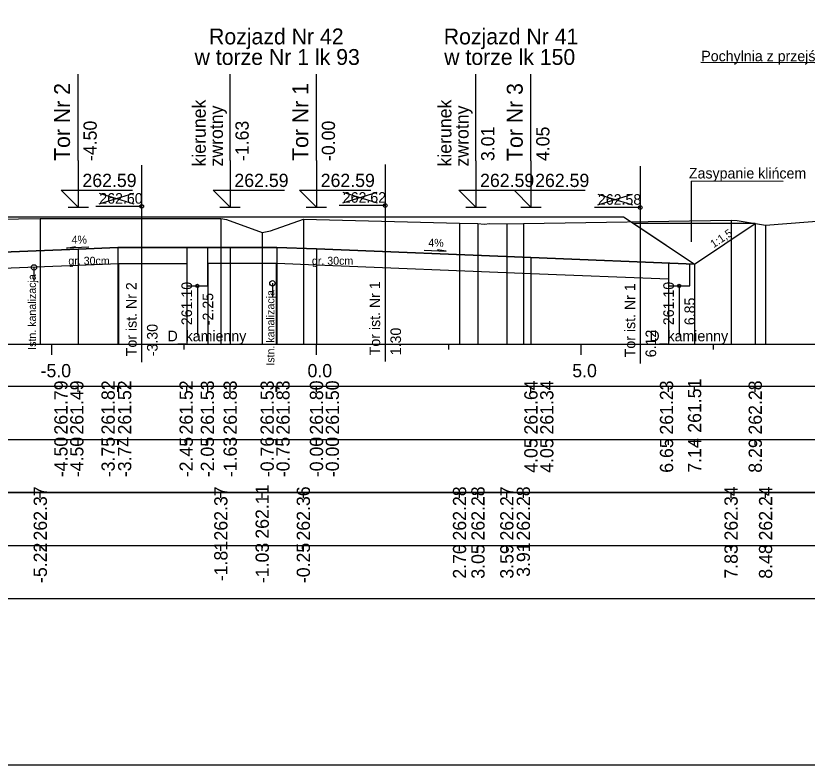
# Model space of a CAD drawing. Extents: x 6516023 to 6560129, y 5513077 to 5529206.
# Drawn here: x 6518409.54 to 6518424.48, y 5514484.66 to 5514498.81 of the extents above; entities that cross this region are included whole.
import ezdxf

# ---------------------------------------------------------------- set-up
doc = ezdxf.new("R2010")
doc.units = 0
for name, color, linetype in [('IR_default', 7, 'Continuous'), ('TOR_PRZEK_P-inne branze', 7, 'Continuous'), ('TOR_PRZEK_P-kable', 7, 'Continuous'), ('TOR_PRZEK_P-komponent', 7, 'Continuous'), ('TOR_PRZEK_P-odwodnienie', 7, 'Continuous'), ('TOR_PRZEK_P-opisy', 7, 'Continuous'), ('TOR_PRZEK_P-tabelka istniejace', 7, 'Continuous'), ('TOR_PRZEK_P-tabelka projektowane', 7, 'Continuous'), ('TOR_PRZEK_P-teren istniejacy', 7, 'Continuous'), ('TOR_PRZEK_P-tory istniejace', 7, 'Continuous'), ('TOR_PRZEK_P-tory projektowane', 7, 'Continuous'), ('TOR_PRZEK_P-uklad odniesienia', 7, 'Continuous'), ('TOR_PRZEK_P-warstwa ochronna I', 7, 'Continuous'), ('TOR_PRZEK_P-warstwa ochronna II', 7, 'Continuous'), ('TOR_RAMKI-ramka+tabelka 1', 7, 'Continuous')]:
    doc.layers.add(name, color=color, linetype=linetype)

msp = doc.modelspace()

# ---------------------------------------------------------------- linework, layer by layer
at = {"layer": 'IR_default'}
msp.add_lwpolyline([(6518394.594, 5514496.109), (6518397.365, 5514494.262), (6518398.493, 5514495.014), (6518406.663, 5514495.014), (6518408.503, 5514495.013), (6518408.963, 5514495.013), (6518411.763, 5514495.013), (6518412.463, 5514495.013), (6518413.263, 5514495.013), (6518413.463, 5514495.013), (6518416.263, 5514495.013), (6518416.963, 5514495.013), (6518417.073, 5514495.013), (6518417.513, 5514495.013), (6518421.013, 5514495.013), (6518421.281, 5514494.834), (6518422.354, 5514494.119), (6518423.5, 5514494.883)], dxfattribs=at)
at = {"layer": 'TOR_PRZEK_P-inne branze'}
msp.add_lwpolyline([(6518427.143, 5514496.585), (6518426.779, 5514497.91), (6518422.473, 5514497.922)], dxfattribs=at)
at = {"layer": 'TOR_PRZEK_P-kable'}
for p, q in [((6518409.878, 5514494.056), (6518409.878, 5514493.786)), ((6518414.381, 5514493.756), (6518414.381, 5514493.486))]:
    msp.add_line(p, q, dxfattribs=at)
for centre in [(6518409.878, 5514494.056), (6518414.381, 5514493.756)]:
    msp.add_circle(centre, 0.05, dxfattribs=at)
at = {"layer": 'TOR_PRZEK_P-komponent'}
msp.add_line((6518423.5, 5514494.883), (6518421.208, 5514494.883), dxfattribs=at)
msp.add_lwpolyline([(6518398.493, 5514495.014), (6518406.663, 5514495.014), (6518408.963, 5514495.013), (6518412.463, 5514495.013), (6518413.463, 5514495.013), (6518416.963, 5514495.013), (6518417.513, 5514495.013), (6518421.013, 5514495.013), (6518422.354, 5514494.119), (6518419.263, 5514494.242), (6518415.213, 5514494.404), (6518414.463, 5514494.434), (6518413.583, 5514494.433), (6518411.463, 5514494.43), (6518410.713, 5514494.4), (6518408.013, 5514494.292), (6518407.613, 5514494.296), (6518404.163, 5514494.434), (6518402.913, 5514494.484), (6518397.365, 5514494.262)], close=True, dxfattribs=at)
at = {"layer": 'TOR_PRZEK_P-odwodnienie'}
for p, q in [((6518412.963, 5514493.706), (6518412.963, 5514492.768)), ((6518422.063, 5514493.706), (6518422.063, 5514492.768))]:
    msp.add_line(p, q, dxfattribs=at)
for points in [[(6518412.763, 5514494.432), (6518412.763, 5514493.706), (6518413.163, 5514493.706), (6518413.163, 5514494.432)], [(6518421.863, 5514494.138), (6518421.863, 5514493.706), (6518422.263, 5514493.706), (6518422.263, 5514494.122)]]:
    msp.add_lwpolyline(points, dxfattribs=at)
for centre in [(6518412.963, 5514493.706), (6518422.063, 5514493.706)]:
    msp.add_circle(centre, 0.03, dxfattribs=at)
at = {"layer": 'TOR_PRZEK_P-opisy'}
msp.add_line((6518422.298, 5514494.539), (6518422.298, 5514495.686), dxfattribs=at)
msp.add_line((6518422.298, 5514494.539), (6518422.298, 5514495.686), dxfattribs=at)
for points in [[(6518424.03, 5514495.675), (6518422.298, 5514495.686)], [(6518410.911, 5514494.439), (6518410.493, 5514494.42), (6518410.661, 5514494.448)], [(6518417.246, 5514494.379), (6518417.664, 5514494.359), (6518417.496, 5514494.388)]]:
    msp.add_lwpolyline(points, dxfattribs=at)
at = {"layer": 'TOR_PRZEK_P-tabelka istniejace'}
for p, q in [((6518409.997, 5514489.706), (6518409.997, 5514489.806)), ((6518413.407, 5514489.706), (6518413.407, 5514489.806)), ((6518414.188, 5514489.706), (6518414.188, 5514489.806)), ((6518414.965, 5514489.706), (6518414.965, 5514489.806)), ((6518417.915, 5514489.706), (6518417.915, 5514489.806)), ((6518418.263, 5514489.706), (6518418.263, 5514489.806)), ((6518418.808, 5514489.706), (6518418.808, 5514489.806)), ((6518419.12, 5514489.706), (6518419.12, 5514489.806)), ((6518423.043, 5514489.706), (6518423.043, 5514489.806)), ((6518423.695, 5514489.706), (6518423.695, 5514489.806)), ((6518359.163, 5514488.806), (6518462.963, 5514488.806)), ((6518409.997, 5514488.706), (6518409.997, 5514488.806)), ((6518413.407, 5514488.706), (6518413.407, 5514488.806)), ((6518414.188, 5514488.706), (6518414.188, 5514488.806)), ((6518414.965, 5514488.706), (6518414.965, 5514488.806)), ((6518417.915, 5514488.706), (6518417.915, 5514488.806)), ((6518418.263, 5514488.706), (6518418.263, 5514488.806)), ((6518418.808, 5514488.706), (6518418.808, 5514488.806)), ((6518419.12, 5514488.706), (6518419.12, 5514488.806)), ((6518423.043, 5514488.706), (6518423.043, 5514488.806)), ((6518423.695, 5514488.706), (6518423.695, 5514488.806))]:
    msp.add_line(p, q, dxfattribs=at)
for points in [[(6518409.997, 5514494.98), (6518409.997, 5514492.806), (6518409.997, 5514492.676), (6518409.997, 5514492.606)], [(6518413.407, 5514494.979), (6518413.407, 5514492.806), (6518413.407, 5514492.676), (6518413.407, 5514492.606)], [(6518414.965, 5514494.965), (6518414.965, 5514492.806), (6518414.965, 5514492.676), (6518414.965, 5514492.606)], [(6518417.915, 5514494.889), (6518417.915, 5514492.806), (6518417.915, 5514492.676), (6518417.915, 5514492.606)], [(6518418.263, 5514494.886), (6518418.263, 5514492.806), (6518418.263, 5514492.676), (6518418.263, 5514492.606)], [(6518418.808, 5514494.88), (6518418.808, 5514492.806), (6518418.808, 5514492.676), (6518418.808, 5514492.606)], [(6518419.12, 5514494.882), (6518419.12, 5514492.806), (6518419.12, 5514492.676), (6518419.12, 5514492.606)], [(6518423.043, 5514494.95), (6518423.043, 5514492.806), (6518423.043, 5514492.676), (6518423.043, 5514492.606)], [(6518414.188, 5514494.713), (6518414.188, 5514492.806), (6518414.188, 5514492.676), (6518414.188, 5514492.606)], [(6518423.695, 5514494.85), (6518423.695, 5514492.806), (6518423.695, 5514492.676), (6518423.695, 5514492.606)]]:
    msp.add_lwpolyline(points, dxfattribs=at)
msp.add_lwpolyline([(6518359.163, 5514489.806), (6518359.163, 5514487.806), (6518462.963, 5514487.806), (6518462.963, 5514489.806)], close=True, dxfattribs=at)
at = {"layer": 'TOR_PRZEK_P-tabelka projektowane'}
for p, q in [((6518410.713, 5514491.706), (6518410.713, 5514491.806)), ((6518410.713, 5514491.706), (6518410.713, 5514491.806)), ((6518411.463, 5514491.706), (6518411.463, 5514491.806)), ((6518411.475, 5514491.706), (6518411.475, 5514491.806)), ((6518412.763, 5514491.706), (6518412.763, 5514491.806)), ((6518413.163, 5514491.706), (6518413.163, 5514491.806)), ((6518413.583, 5514491.706), (6518413.583, 5514491.806)), ((6518414.451, 5514491.706), (6518414.451, 5514491.806)), ((6518414.463, 5514491.706), (6518414.463, 5514491.806)), ((6518415.213, 5514491.706), (6518415.213, 5514491.806)), ((6518415.213, 5514491.706), (6518415.213, 5514491.806)), ((6518419.263, 5514491.706), (6518419.263, 5514491.806)), ((6518419.263, 5514491.706), (6518419.263, 5514491.806)), ((6518421.863, 5514491.706), (6518421.863, 5514491.806)), ((6518422.354, 5514491.706), (6518422.354, 5514491.806)), ((6518423.5, 5514491.706), (6518423.5, 5514491.806)), ((6518359.163, 5514490.806), (6518462.963, 5514490.806)), ((6518410.713, 5514490.706), (6518410.713, 5514490.806)), ((6518410.713, 5514490.706), (6518410.713, 5514490.806)), ((6518411.463, 5514490.706), (6518411.463, 5514490.806)), ((6518411.475, 5514490.706), (6518411.475, 5514490.806)), ((6518412.763, 5514490.706), (6518412.763, 5514490.806)), ((6518413.163, 5514490.706), (6518413.163, 5514490.806)), ((6518413.583, 5514490.706), (6518413.583, 5514490.806)), ((6518414.451, 5514490.706), (6518414.451, 5514490.806)), ((6518414.463, 5514490.706), (6518414.463, 5514490.806)), ((6518415.213, 5514490.706), (6518415.213, 5514490.806)), ((6518415.213, 5514490.706), (6518415.213, 5514490.806)), ((6518419.263, 5514490.706), (6518419.263, 5514490.806)), ((6518419.263, 5514490.706), (6518419.263, 5514490.806)), ((6518421.863, 5514490.706), (6518421.863, 5514490.806)), ((6518422.354, 5514490.706), (6518422.354, 5514490.806)), ((6518423.5, 5514490.706), (6518423.5, 5514490.806))]:
    msp.add_line(p, q, dxfattribs=at)
for points in [[(6518423.5, 5514494.883), (6518423.5, 5514492.806), (6518423.5, 5514492.676), (6518423.5, 5514492.606)], [(6518411.463, 5514494.43), (6518411.463, 5514492.806), (6518411.463, 5514492.676), (6518411.463, 5514492.606)], [(6518413.583, 5514494.433), (6518413.583, 5514492.806), (6518413.583, 5514492.676), (6518413.583, 5514492.606)], [(6518414.463, 5514494.434), (6518414.463, 5514492.806), (6518414.463, 5514492.676), (6518414.463, 5514492.606)], [(6518410.713, 5514494.4), (6518410.713, 5514492.806), (6518410.713, 5514492.676), (6518410.713, 5514492.606)], [(6518415.213, 5514494.404), (6518415.213, 5514492.806), (6518415.213, 5514492.676), (6518415.213, 5514492.606)], [(6518411.475, 5514494.13), (6518411.475, 5514492.806), (6518411.475, 5514492.676), (6518411.475, 5514492.606)], [(6518412.763, 5514494.13), (6518412.763, 5514492.806), (6518412.763, 5514492.676), (6518412.763, 5514492.606)], [(6518413.163, 5514494.135), (6518413.163, 5514492.806), (6518413.163, 5514492.676), (6518413.163, 5514492.606)], [(6518414.451, 5514494.135), (6518414.451, 5514492.806), (6518414.451, 5514492.676), (6518414.451, 5514492.606)], [(6518419.263, 5514494.242), (6518419.263, 5514492.806), (6518419.263, 5514492.676), (6518419.263, 5514492.606)], [(6518422.354, 5514494.119), (6518422.354, 5514492.806), (6518422.354, 5514492.676), (6518422.354, 5514492.606)], [(6518410.713, 5514494.1), (6518410.713, 5514492.806), (6518410.713, 5514492.676), (6518410.713, 5514492.606)], [(6518415.213, 5514494.104), (6518415.213, 5514492.806), (6518415.213, 5514492.676), (6518415.213, 5514492.606)], [(6518419.263, 5514493.942), (6518419.263, 5514492.806), (6518419.263, 5514492.676), (6518419.263, 5514492.606)], [(6518421.863, 5514493.838), (6518421.863, 5514492.806), (6518421.863, 5514492.676), (6518421.863, 5514492.606)]]:
    msp.add_lwpolyline(points, dxfattribs=at)
msp.add_lwpolyline([(6518359.163, 5514491.806), (6518359.163, 5514489.806), (6518462.963, 5514489.806), (6518462.963, 5514491.806)], close=True, dxfattribs=at)
at = {"layer": 'TOR_PRZEK_P-teren istniejacy'}
msp.add_lwpolyline([(6518396.095, 5514496.109), (6518397.51, 5514496.109), (6518398.717, 5514495.95), (6518400.69, 5514495.573), (6518402.586, 5514495.484), (6518402.788, 5514495.496), (6518403.015, 5514494.871), (6518409.997, 5514494.98), (6518413.407, 5514494.979), (6518413.513, 5514494.957), (6518414.188, 5514494.713), (6518414.343, 5514494.743), (6518414.965, 5514494.965), (6518417.915, 5514494.889), (6518418.263, 5514494.886), (6518418.377, 5514494.869), (6518418.487, 5514494.885), (6518418.808, 5514494.88), (6518419.12, 5514494.882), (6518423.043, 5514494.95), (6518423.159, 5514494.94), (6518423.695, 5514494.85), (6518424.902, 5514494.948)], dxfattribs=at)
at = {"layer": 'TOR_PRZEK_P-tory istniejace'}
for p, q in [((6518411.911, 5514495.984), (6518411.911, 5514492.263)), ((6518416.509, 5514496.001), (6518416.509, 5514492.281)), ((6518421.327, 5514495.964), (6518421.327, 5514492.243)), ((6518411.112, 5514495.255), (6518411.763, 5514495.458)), ((6518411.112, 5514495.458), (6518411.763, 5514495.255)), ((6518415.71, 5514495.273), (6518416.362, 5514495.476)), ((6518415.71, 5514495.476), (6518416.362, 5514495.273)), ((6518420.528, 5514495.235), (6518421.18, 5514495.438)), ((6518420.528, 5514495.438), (6518421.18, 5514495.235)), ((6518411.912, 5514495.208), (6518411.046, 5514495.208)), ((6518416.51, 5514495.226), (6518415.644, 5514495.226)), ((6518421.328, 5514495.188), (6518420.462, 5514495.188))]:
    msp.add_line(p, q, dxfattribs=at)
for centre in [(6518411.912, 5514495.208), (6518416.51, 5514495.226), (6518421.328, 5514495.188)]:
    msp.add_circle(centre, 0.035, dxfattribs=at)
at = {"layer": 'TOR_PRZEK_P-tory projektowane'}
for p, q in [((6518410.713, 5514496.071), (6518410.713, 5514497.703)), ((6518413.583, 5514496.071), (6518413.583, 5514497.703)), ((6518415.213, 5514496.071), (6518415.213, 5514497.703)), ((6518418.223, 5514496.07), (6518418.223, 5514497.703)), ((6518419.263, 5514496.07), (6518419.263, 5514497.703)), ((6518410.713, 5514496.071), (6518410.713, 5514495.193)), ((6518413.583, 5514496.071), (6518413.583, 5514495.193)), ((6518415.213, 5514496.071), (6518415.213, 5514495.193)), ((6518418.223, 5514496.07), (6518418.223, 5514495.193)), ((6518419.263, 5514496.07), (6518419.263, 5514495.193)), ((6518410.713, 5514495.193), (6518410.394, 5514495.512)), ((6518410.394, 5514495.512), (6518411.738, 5514495.512)), ((6518413.583, 5514495.193), (6518413.264, 5514495.512)), ((6518413.264, 5514495.512), (6518414.608, 5514495.512)), ((6518415.213, 5514495.193), (6518414.894, 5514495.512)), ((6518414.894, 5514495.512), (6518416.238, 5514495.512)), ((6518418.223, 5514495.193), (6518417.904, 5514495.512)), ((6518417.904, 5514495.512), (6518419.248, 5514495.512)), ((6518419.263, 5514495.193), (6518418.944, 5514495.512)), ((6518418.944, 5514495.512), (6518420.288, 5514495.512)), ((6518410.521, 5514495.193), (6518410.905, 5514495.193)), ((6518413.391, 5514495.193), (6518413.775, 5514495.193)), ((6518415.021, 5514495.193), (6518415.405, 5514495.193)), ((6518418.031, 5514495.193), (6518418.415, 5514495.193)), ((6518419.071, 5514495.193), (6518419.455, 5514495.193))]:
    msp.add_line(p, q, dxfattribs=at)
at = {"layer": 'TOR_PRZEK_P-uklad odniesienia'}
for p, q in [((6518362.963, 5514492.606), (6518462.963, 5514492.606)), ((6518410.213, 5514492.406), (6518410.213, 5514492.606)), ((6518412.713, 5514492.506), (6518412.713, 5514492.606)), ((6518415.213, 5514492.406), (6518415.213, 5514492.606)), ((6518417.713, 5514492.506), (6518417.713, 5514492.606)), ((6518420.213, 5514492.406), (6518420.213, 5514492.606)), ((6518422.713, 5514492.506), (6518422.713, 5514492.606))]:
    msp.add_line(p, q, dxfattribs=at)
at = {"layer": 'TOR_PRZEK_P-warstwa ochronna I'}
for points in [[(6518408.013, 5514493.992), (6518410.713, 5514494.1), (6518411.475, 5514494.13), (6518412.763, 5514494.13)], [(6518413.163, 5514494.135), (6518414.451, 5514494.135), (6518414.463, 5514494.134), (6518415.213, 5514494.104), (6518419.263, 5514493.942), (6518421.863, 5514493.838)]]:
    msp.add_lwpolyline(points, dxfattribs=at)
at = {"layer": 'TOR_PRZEK_P-warstwa ochronna II'}
msp.add_lwpolyline([(6518394.594, 5514496.109), (6518397.365, 5514494.262), (6518402.913, 5514494.484), (6518404.163, 5514494.434), (6518404.913, 5514494.404), (6518407.613, 5514494.296), (6518408.013, 5514494.292), (6518410.713, 5514494.4), (6518411.463, 5514494.43), (6518413.583, 5514494.433), (6518414.463, 5514494.434), (6518415.213, 5514494.404), (6518419.263, 5514494.242), (6518422.354, 5514494.119), (6518423.5, 5514494.883)], dxfattribs=at)
at = {"layer": 'TOR_RAMKI-ramka+tabelka 1'}
msp.add_lwpolyline([(6518269.513, 5514513.156), (6518517.013, 5514513.156), (6518517.013, 5514484.656), (6518269.513, 5514484.656)], close=True, dxfattribs=at)

# ---------------------------------------------------------------- texts
at = {"layer": 'TOR_PRZEK_P-inne branze'}
msp.add_text('Pochylnia z przejścia podziemnego wg branży ', height=0.2, dxfattribs=at).set_placement((6518422.481, 5514497.946))
at = {"layer": 'TOR_PRZEK_P-kable'}
for p in [(6518409.916, 5514492.499), (6518414.419, 5514492.2)]:
    msp.add_text('Istn. kanalizacja', height=0.14999, rotation=90.0511, dxfattribs=at).set_placement(p)
at = {"layer": 'TOR_PRZEK_P-odwodnienie'}
for s, rotation, p in [('261.10', 90, (6518412.863, 5514492.964)), ('261.10', 90, (6518421.963, 5514492.964)), ('-2.25', 90, (6518413.263, 5514492.964)), ('6.85', 90, (6518422.363, 5514492.964)), ('D_kamienny', 360, (6518412.401, 5514492.66)), ('D_kamienny', 360, (6518421.501, 5514492.66))]:
    msp.add_text(s, height=0.2, rotation=rotation, dxfattribs=at).set_placement(p)
at = {"layer": 'TOR_PRZEK_P-opisy'}
for s, height, rotation, p in [('Zasypanie klińcem', 0.2, 359.9489, (6518422.247, 5514495.735)), ('1:1,5', 0.15, 34.0701, (6518422.714, 5514494.416)), ('4%', 0.15, 0.1515, (6518410.588, 5514494.504)), ('4%', 0.15, 359.8485, (6518417.325, 5514494.445))]:
    msp.add_text(s, height=height, rotation=rotation, dxfattribs=at).set_placement(p)
at = {"layer": 'TOR_PRZEK_P-tabelka istniejace'}
for s, p in [('262.11', (6518414.313, 5514488.933)), ('262.37', (6518410.122, 5514488.898)), ('262.37', (6518413.532, 5514488.898)), ('262.36', (6518415.09, 5514488.898)), ('262.28', (6518418.04, 5514488.898)), ('262.28', (6518418.388, 5514488.898)), ('262.27', (6518418.933, 5514488.898)), ('262.28', (6518419.245, 5514488.898)), ('262.34', (6518423.168, 5514488.899)), ('262.24', (6518423.82, 5514488.899)), ('-5.22', (6518410.122, 5514488.096)), ('-1.81', (6518413.532, 5514488.129)), ('-1.03', (6518414.313, 5514488.094)), ('-0.25', (6518415.09, 5514488.093)), ('2.70', (6518418.04, 5514488.178)), ('3.05', (6518418.388, 5514488.177)), ('3.59', (6518418.933, 5514488.178)), ('3.91', (6518419.245, 5514488.212)), ('7.83', (6518423.168, 5514488.178)), ('8.48', (6518423.82, 5514488.177))]:
    msp.add_text(s, height=0.25, rotation=90, dxfattribs=at).set_placement(p)
at = {"layer": 'TOR_PRZEK_P-tabelka projektowane'}
for s, p in [('261.79', (6518410.512, 5514490.898)), ('261.49', (6518410.812, 5514490.898)), ('261.82', (6518411.403, 5514490.9)), ('261.52', (6518411.715, 5514490.9)), ('261.52', (6518412.877, 5514490.9)), ('261.53', (6518413.277, 5514490.898)), ('261.83', (6518413.708, 5514490.898)), ('261.53', (6518414.407, 5514490.898)), ('261.83', (6518414.706, 5514490.898)), ('261.80', (6518415.338, 5514490.898)), ('261.50', (6518415.638, 5514490.898)), ('261.64', (6518419.388, 5514490.899)), ('261.34', (6518419.688, 5514490.899)), ('261.23', (6518421.949, 5514490.898)), ('261.51', (6518422.479, 5514490.933)), ('262.28', (6518423.625, 5514490.898)), ('-4.50', (6518410.512, 5514490.094)), ('-4.50', (6518410.812, 5514490.094)), ('-3.75', (6518411.403, 5514490.093)), ('-3.74', (6518411.715, 5514490.095)), ('-2.45', (6518412.877, 5514490.093)), ('-2.05', (6518413.277, 5514490.093)), ('-1.63', (6518413.708, 5514490.094)), ('-0.76', (6518414.407, 5514490.094)), ('-0.75', (6518414.706, 5514490.093)), ('-0.00', (6518415.338, 5514490.094)), ('-0.00', (6518415.638, 5514490.094)), ('4.05', (6518419.388, 5514490.177)), ('4.05', (6518419.688, 5514490.177)), ('6.65', (6518421.949, 5514490.177)), ('7.14', (6518422.479, 5514490.178)), ('8.29', (6518423.625, 5514490.178))]:
    msp.add_text(s, height=0.25, rotation=90, dxfattribs=at).set_placement(p)
at = {"layer": 'TOR_PRZEK_P-tory istniejace'}
for s, p in [('262.60', (6518411.112, 5514495.258)), ('262.62', (6518415.71, 5514495.276)), ('262.58', (6518420.528, 5514495.238))]:
    msp.add_text(s, height=0.2, dxfattribs=at).set_placement(p)
for s, rotation, p in [('Tor ist. Nr 2', 90.0511, (6518411.818, 5514492.378)), ('Tor ist. Nr 1', 90.0511, (6518416.416, 5514492.396)), ('Tor ist. Nr 1', 90.0511, (6518421.234, 5514492.358)), ('-3.30', 90, (6518412.212, 5514492.378)), ('1.30', 90, (6518416.81, 5514492.396)), ('6.12', 90, (6518421.628, 5514492.358))]:
    msp.add_text(s, height=0.2, rotation=rotation, dxfattribs=at).set_placement(p)
at = {"layer": 'TOR_PRZEK_P-tory projektowane'}
for s, height, rotation, p in [('Rozjazd Nr 42', 0.3, 360, (6518413.184, 5514498.266)), ('Rozjazd Nr 41', 0.3, 360, (6518417.617, 5514498.266)), ('w torze Nr 1 lk 93', 0.3, 360, (6518412.911, 5514497.878)), ('w torze lk 150', 0.3, 360, (6518417.625, 5514497.878)), ('Tor Nr 2', 0.3, 90, (6518410.558, 5514496.065)), ('Tor Nr 1', 0.3, 90, (6518415.058, 5514496.065)), ('Tor Nr 3', 0.3, 90, (6518419.108, 5514496.064)), ('kierunek', 0.25, 90, (6518413.122, 5514495.96)), ('zwrotny', 0.25, 90, (6518413.446, 5514495.96)), ('kierunek', 0.25, 90, (6518417.762, 5514495.96)), ('zwrotny', 0.25, 90, (6518418.086, 5514495.96)), ('-4.50', 0.25, 90, (6518411.063, 5514496.063)), ('-1.63', 0.25, 90, (6518413.933, 5514496.063)), ('-0.00', 0.25, 90, (6518415.563, 5514496.063)), ('3.01', 0.25, 90, (6518418.573, 5514496.063)), ('4.05', 0.25, 90, (6518419.613, 5514496.063))]:
    msp.add_text(s, height=height, rotation=rotation, dxfattribs=at).set_placement(p)
for p in [(6518410.793, 5514495.573), (6518413.663, 5514495.573), (6518415.293, 5514495.573), (6518418.303, 5514495.573), (6518419.343, 5514495.573)]:
    msp.add_text('262.59', height=0.25, dxfattribs=at).set_placement(p)
at = {"layer": 'TOR_PRZEK_P-uklad odniesienia'}
for s, p in [('-5.0', (6518410.002, 5514491.981)), ('0.0', (6518415.044, 5514491.981)), ('5.0', (6518420.044, 5514491.981))]:
    msp.add_text(s, height=0.25, dxfattribs=at).set_placement(p)
at = {"layer": 'TOR_PRZEK_P-warstwa ochronna I'}
for p in [(6518410.527, 5514494.106), (6518415.127, 5514494.106)]:
    msp.add_text('gr. 30cm', height=0.15, dxfattribs=at).set_placement(p)

doc.saveas('drawing.dxf')
